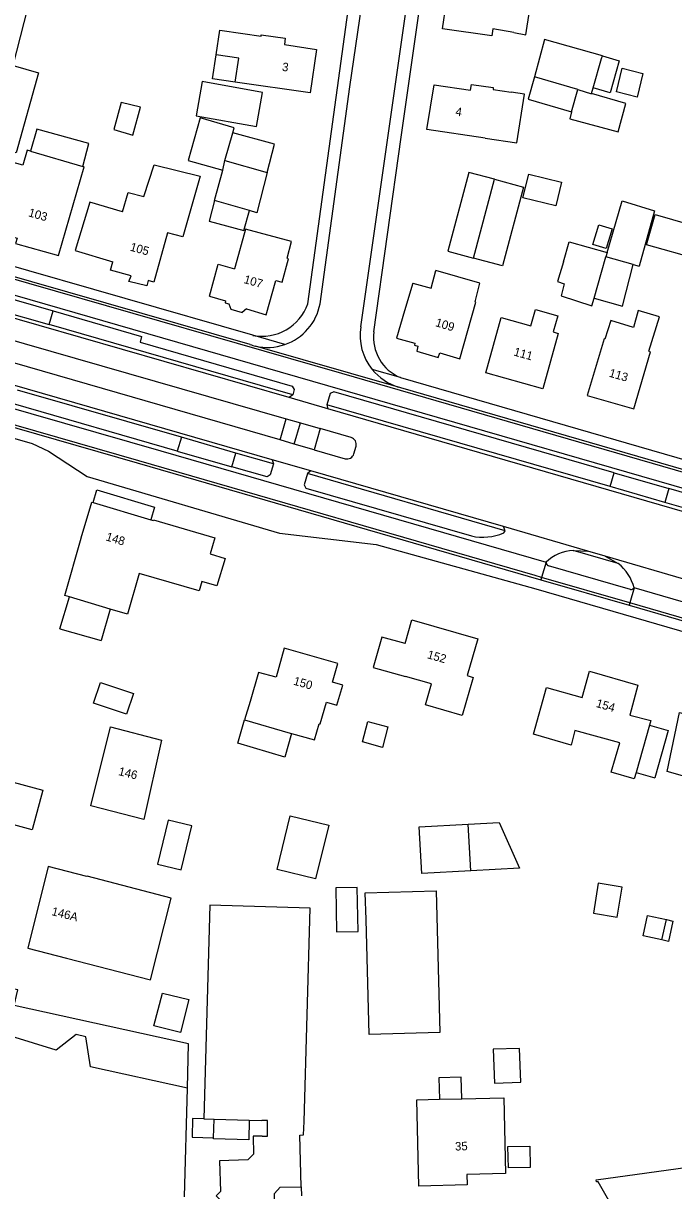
# Model space of a CAD drawing. Extents: x 194485 to 197793, y 468269 to 470822.
# Drawn here: x 195578 to 195669.8, y 469683 to 469847.8 of the extents above; entities that cross this region are included whole.
import ezdxf

# ---------------------------------------------------------------- set-up
doc = ezdxf.new("R2010")
doc.units = 0
for name, color, linetype in [('BAG plantopografie panden grensvlak verbouwing pand', 7, 'Continuous'), ('BGT grensvlak begroeid terreindeel', 7, 'Continuous'), ('BGT grensvlak gebouwinstallatie plus 1', 7, 'Continuous'), ('BGT grensvlak onbegroeid terreindeel', 7, 'Continuous'), ('BGT grensvlak overig bouwwerk uitbreiding populatie', 7, 'Continuous'), ('BGT grensvlak pand op maaiveld', 7, 'Continuous'), ('BGT grensvlak pand op maaiveld LR', 7, 'Continuous'), ('BGT grensvlak vegetatieobject', 7, 'Continuous'), ('BGT grensvlak wegdeel', 7, 'Continuous'), ('BGT tekst huisnummerreeks', 7, 'Continuous')]:
    doc.layers.add(name, color=color, linetype=linetype)

msp = doc.modelspace()

# ---------------------------------------------------------------- linework, layer by layer
at = {"layer": 'BAG plantopografie panden grensvlak verbouwing pand'}
msp.add_lwpolyline([(195686.57, 469745.89), (195689.28, 469745.1), (195687.81, 469740.04), (195674.55, 469743.91), (195673.64, 469740.81), (195668.88, 469742.2), (195670.62, 469750.54), (195677.88, 469748.43)], dxfattribs=at)
at = {"layer": 'BGT grensvlak begroeid terreindeel'}
msp.add_lwpolyline([(195601.19, 469697.51), (195587.52, 469700.52), (195586.86, 469704.74), (195585.47, 469705.07), (195582.67, 469702.89), (195576.29, 469704.83), (195574.72, 469709.56), (195573.08, 469709.02), (195572.82, 469703.76), (195569.84, 469696.96), (195562.37, 469679.93), (195552.33, 469656.85), (195548.87, 469656.93)], dxfattribs=at)
at = {"layer": 'BGT grensvlak gebouwinstallatie plus 1'}
for p, q in [((195604.72, 469839.95), (195605.24, 469843.34)), ((195659.73, 469843.18), (195662.07, 469842.51)), ((195662.07, 469842.51), (195660.81, 469837.99)), ((195607.92, 469839.46), (195604.72, 469839.95)), ((195660.81, 469837.99), (195658.41, 469838.66)), ((195663.05, 469836.48), (195658.18, 469837.87)), ((195661.93, 469832.47), (195663.05, 469836.48)), ((195655.39, 469835.3), (195655.12, 469834.32)), ((195655.12, 469834.32), (195661.93, 469832.47)), ((195605.02, 469822.76), (195606.2, 469827.08)), ((195648.52, 469823.15), (195649.33, 469826.5)), ((195649.33, 469826.5), (195653.97, 469825.38)), ((195653.97, 469825.38), (195653.16, 469822.03)), ((195653.16, 469822.03), (195648.52, 469823.15)), ((195605.02, 469822.76), (195604.25, 469819.86)), ((195609.93, 469821.36), (195605.02, 469822.76)), ((195660.38, 469815.42), (195662.51, 469822.75)), ((195662.51, 469822.75), (195667.07, 469821.33)), ((195604.25, 469819.86), (195609.15, 469818.53)), ((195609.15, 469818.53), (195609.93, 469821.36)), ((195667.07, 469821.33), (195664.9, 469813.51)), ((195664.06, 469813.76), (195664.9, 469813.51)), ((195587.88, 469780.14), (195588.42, 469781.94)), ((195588.42, 469781.94), (195596.56, 469779.51)), ((195596.56, 469779.51), (195596.03, 469777.72)), ((195587.94, 469751.86), (195588.91, 469754.75)), ((195588.91, 469754.75), (195593.57, 469753.19)), ((195593.57, 469753.19), (195592.6, 469750.3)), ((195592.6, 469750.3), (195587.94, 469751.86)), ((195608.29, 469746.17), (195609.26, 469749.48)), ((195615.89, 469747.55), (195614.92, 469744.23)), ((195666.36, 469748.71), (195669, 469747.96)), ((195669, 469747.96), (195667.11, 469741.28)), ((195614.92, 469744.23), (195608.29, 469746.17)), ((195664.47, 469742.03), (195667.11, 469741.28)), ((195668.76, 469721.29), (195669.68, 469721.09)), ((195669.68, 469721.09), (195669.05, 469718.21)), ((195669.05, 469718.21), (195668.12, 469718.42)), ((195609.91, 469693.01), (195609.83, 469690.21)), ((195604.86, 469690.36), (195604.87, 469690.51)), ((195609.83, 469690.21), (195604.86, 469690.36)), ((195617.24, 469683.6), (195617.26, 469682.33))]:
    msp.add_line(p, q, dxfattribs=at)
for points in [[(195586.41, 469827.58), (195587.3, 469830.8), (195579.94, 469832.85), (195579.07, 469829.73)], [(195612.43, 469826.72), (195610.98, 469821.06), (195609.93, 469821.36)], [(195644.51, 469825.77), (195640.88, 469826.74), (195637.91, 469815.61), (195641.54, 469814.64)], [(195667.18, 469820.79), (195674.52, 469818.7), (195673.31, 469814.45), (195665.97, 469816.54), (195667.18, 469820.79)], [(195598.47, 469735.34), (195596.95, 469729.12), (195600.3, 469728.3), (195601.82, 469734.52), (195598.47, 469735.34)], [(195640.78, 469734.76), (195645.17, 469735), (195648.05, 469728.57), (195641.15, 469728.19)], [(195622.1, 469725.76), (195622.22, 469719.57), (195625.27, 469719.63), (195625.15, 469725.81), (195622.1, 469725.76)], [(195639.89, 469696.02), (195639.82, 469699.04), (195636.66, 469698.97), (195636.73, 469695.95)]]:
    msp.add_lwpolyline(points, dxfattribs=at)
at = {"layer": 'BGT grensvlak onbegroeid terreindeel'}
msp.add_line((195600.76, 469682.17), (195601.19, 469697.51), dxfattribs=at)
for points in [[(195576.62, 469841.82), (195593.12, 469906.43), (195582.93, 469909.04)], [(195601.19, 469697.51), (195601.36, 469703.76), (195576.76, 469709.19), (195577.24, 469711.36), (195575.12, 469711.83), (195573.72, 469712.14), (195573.27, 469710.85)]]:
    msp.add_lwpolyline(points, dxfattribs=at)
at = {"layer": 'BGT grensvlak overig bouwwerk uitbreiding populatie'}
for p, q in [((195661.7, 469838.1), (195662.53, 469841.43)), ((195662.53, 469841.43), (195665.45, 469840.7)), ((195665.45, 469840.7), (195664.61, 469837.37)), ((195664.61, 469837.37), (195661.7, 469838.1)), ((195658.38, 469816.59), (195659.22, 469819.34)), ((195659.22, 469819.34), (195661.1, 469818.76)), ((195661.1, 469818.76), (195660.26, 469816.01)), ((195660.26, 469816.01), (195658.38, 469816.59)), ((195625.88, 469746.36), (195626.66, 469749.24)), ((195626.66, 469749.24), (195629.47, 469748.48)), ((195629.47, 469748.48), (195628.69, 469745.6)), ((195628.69, 469745.6), (195625.88, 469746.36)), ((195665.46, 469719.01), (195666.1, 469721.88)), ((195666.1, 469721.88), (195668.76, 469721.29)), ((195668.12, 469718.42), (195668.76, 469721.29)), ((195668.12, 469718.42), (195665.46, 469719.01)), ((195601.92, 469693.24), (195601.84, 469690.6)), ((195603.49, 469693.19), (195601.92, 469693.24)), ((195604.87, 469690.51), (195604.95, 469693.15)), ((195601.84, 469690.6), (195604.87, 469690.51)), ((195646.41, 469689.27), (195649.5, 469689.32)), ((195646.46, 469686.27), (195646.41, 469689.27)), ((195649.5, 469689.32), (195649.55, 469686.31)), ((195649.55, 469686.31), (195646.46, 469686.27))]:
    msp.add_line(p, q, dxfattribs=at)
at = {"layer": 'BGT grensvlak pand op maaiveld'}
for p, q in [((195605.24, 469843.34), (195605.78, 469846.83)), ((195605.78, 469846.83), (195608.98, 469846.34)), ((195608.44, 469842.85), (195605.24, 469843.34)), ((195607.92, 469839.46), (195608.44, 469842.85)), ((195655.39, 469835.3), (195656.25, 469838.42)), ((195658.18, 469837.87), (195658.41, 469838.66)), ((195579.07, 469829.73), (195586.41, 469827.58)), ((195606.2, 469827.08), (195606.48, 469828.42)), ((195606.48, 469828.42), (195612.43, 469826.72)), ((195641.54, 469814.64), (195644.51, 469825.77)), ((195660.38, 469815.42), (195660.23, 469814.83)), ((195604.28, 469809.28), (195605.53, 469813.78)), ((195605.53, 469813.78), (195607.83, 469813.14)), ((195607.92, 469813.45), (195607.83, 469813.14)), ((195664.06, 469813.76), (195660.23, 469814.83)), ((195633, 469811.09), (195631.8, 469807.2)), ((195604.28, 469809.28), (195606.58, 469808.64)), ((195606.58, 469808.64), (195606.5, 469808.35)), ((195606.5, 469808.35), (195607.02, 469808.2)), ((195607.02, 469808.2), (195607.29, 469807.42)), ((195607.29, 469807.42), (195608.9, 469806.95)), ((195609.54, 469807.47), (195608.9, 469806.95)), ((195587.88, 469780.14), (195596.03, 469777.72)), ((195583.18, 469762.35), (195584.53, 469766.83)), ((195590.28, 469765.11), (195589.04, 469760.69)), ((195583.18, 469762.35), (195589.04, 469760.69)), ((195610.02, 469752.05), (195609.26, 469749.48)), ((195609.26, 469749.48), (195615.67, 469747.61)), ((195615.67, 469747.61), (195615.89, 469747.55)), ((195666.36, 469748.71), (195664.47, 469742.03)), ((195641.15, 469728.19), (195640.78, 469734.76)), ((195626.38, 469721.33), (195626.28, 469725.06)), ((195596.46, 469706.28), (195597.65, 469710.93)), ((195597.65, 469710.93), (195601.4, 469710.01)), ((195601.4, 469710.01), (195600.21, 469705.34)), ((195600.21, 469705.34), (195596.46, 469706.28)), ((195633.53, 469695.87), (195636.73, 469695.95)), ((195636.73, 469695.95), (195639.89, 469696.02)), ((195603.49, 469693.19), (195604.95, 469693.15)), ((195604.95, 469693.15), (195609.91, 469693.01)), ((195609.91, 469693.01), (195611.69, 469692.96)), ((195617.24, 469683.6), (195617.04, 469690.89))]:
    msp.add_line(p, q, dxfattribs=at)
for points in [[(195647.24, 469846.47), (195644.29, 469847), (195644.13, 469846.02), (195637.18, 469847.02), (195638.19, 469854.03), (195645.18, 469852.98)], [(195647.24, 469846.47), (195648.93, 469846.16), (195649.85, 469852.28), (195645.18, 469852.98)], [(195608.98, 469846.34), (195611.6, 469845.95), (195611.61, 469846.18), (195614.97, 469845.67), (195614.86, 469844.78), (195619.4, 469844.1), (195618.5, 469837.99), (195607.92, 469839.46)], [(195659.73, 469843.18), (195651.57, 469845.51), (195650.16, 469840.21)], [(195658.41, 469838.66), (195659.62, 469842.84), (195659.73, 469843.18)], [(195576.62, 469841.82), (195580.18, 469840.79), (195577.03, 469829.49), (195573.55, 469830.53)], [(195650.16, 469840.21), (195649.25, 469837.1), (195655.39, 469835.3)], [(195610.91, 469833.22), (195611.77, 469838.03), (195603.26, 469839.55), (195602.4, 469834.74), (195610.91, 469833.22)], [(195643.18, 469831.57), (195634.98, 469832.78), (195636.01, 469839.11), (195641.11, 469838.34), (195641.24, 469839.15), (195644.33, 469838.73), (195644.34, 469838.46), (195646.86, 469838.07)], [(195643.18, 469831.57), (195647.68, 469830.91), (195648.75, 469837.78), (195646.86, 469838.07)], [(195656.25, 469838.42), (195658.18, 469837.85), (195658.18, 469837.87)], [(195590.79, 469832.8), (195593.49, 469831.98), (195594.57, 469835.93), (195591.86, 469836.63), (195590.79, 469832.8)], [(195607.59, 469832.35), (195607.78, 469833.04), (195602.98, 469834.45), (195601.3, 469828.41), (195606.2, 469827.08)], [(195612.43, 469826.72), (195613.46, 469830.71), (195607.59, 469832.35)], [(195579.07, 469829.73), (195578.6, 469829.87), (195577.98, 469827.75), (195576.27, 469828.25), (195575.22, 469824.66), (195576.67, 469824.23)], [(195582.99, 469815.03), (195586.63, 469827.52), (195586.41, 469827.58)], [(195592.02, 469821.18), (195592.83, 469823.91), (195595.05, 469823.36), (195596.51, 469827.82), (195602.96, 469826.21), (195600.52, 469817.65), (195598.36, 469818.23), (195596.46, 469811.23), (195595.64, 469811.5), (195595.47, 469810.72), (195592.94, 469811.34), (195593.27, 469812.13), (195590.35, 469812.93), (195590.67, 469814.1)], [(195644.51, 469825.77), (195648.61, 469824.67), (195645.64, 469813.55), (195641.54, 469814.64)], [(195576.67, 469824.23), (195574.88, 469818.11), (195577.15, 469817.46), (195576.94, 469816.72), (195582.99, 469815.03)], [(195592.02, 469821.18), (195587.41, 469822.56), (195585.35, 469815.7), (195590.67, 469814.1)], [(195609.54, 469807.47), (195612.31, 469806.66), (195613.67, 469811.48), (195614.54, 469811.25), (195615.46, 469814.54), (195615.24, 469814.64), (195615.88, 469816.97), (195609.38, 469818.72), (195607.92, 469813.45)], [(195654.26, 469814.1), (195655.06, 469816.94), (195660.38, 469815.42)], [(195654.26, 469814.1), (195653.39, 469811.34), (195654.35, 469811), (195653.89, 469809.3), (195658.25, 469807.93), (195658.56, 469809)], [(195658.56, 469809), (195662.55, 469807.86), (195664.06, 469813.76)], [(195631.8, 469807.2), (195630.68, 469803.35), (195633.28, 469802.62), (195633.21, 469802.36), (195633.68, 469802.24), (195633.53, 469801.53), (195636.57, 469800.64), (195636.78, 469801.3), (195639.6, 469800.45), (195641.89, 469808.45), (195641.77, 469808.49), (195642.46, 469811.12), (195636.24, 469812.92)], [(195633, 469811.09), (195635.55, 469810.39), (195636.24, 469812.92)], [(195643.26, 469798.47), (195645.44, 469806.28), (195649.63, 469805.11), (195650.27, 469807.41), (195653.43, 469806.52), (195652.79, 469804.22), (195653.47, 469804.03), (195651.32, 469796.21), (195643.26, 469798.47)], [(195660.9, 469805.86), (195660.08, 469803.22), (195659.98, 469803.26), (195657.6, 469795.26), (195664.15, 469793.36), (195666.49, 469801.4), (195666.3, 469801.53), (195667.77, 469806.38), (195664.77, 469807.27), (195664.12, 469804.87), (195660.9, 469805.86)], [(195584.53, 469766.83), (195583.88, 469767.03), (195586.21, 469775.14), (195586.19, 469775.15), (195587.7, 469780.19), (195587.88, 469780.14)], [(195596.03, 469777.72), (195596.36, 469777.62), (195596.39, 469777.73), (195605.07, 469775.15), (195604.39, 469772.89), (195606.49, 469772.24), (195605.33, 469768.39), (195603.23, 469769.01), (195602.83, 469767.67), (195594.4, 469770.16), (195592.74, 469764.38), (195590.28, 469765.11)], [(195631.9, 469760.28), (195632.86, 469763.59), (195642.15, 469760.91), (195640.67, 469755.72), (195641.5, 469755.48), (195639.94, 469750.1), (195634.77, 469751.6), (195635.62, 469754.55), (195631.95, 469755.59)], [(195631.9, 469760.28), (195628.59, 469761.17), (195627.38, 469756.89), (195631.95, 469755.59)], [(195615.89, 469747.55), (195619.11, 469746.65), (195619.78, 469748.92), (195619.93, 469748.92), (195620.8, 469751.98), (195622.26, 469751.54), (195623.1, 469754.4), (195621.65, 469754.78), (195622.4, 469757.44), (195614.84, 469759.6), (195613.69, 469755.52), (195611.23, 469756.16), (195610.02, 469752.05)], [(195651.82, 469754.04), (195656.87, 469752.63), (195657.92, 469756.35), (195664.74, 469754.36), (195663.58, 469750.16), (195666.55, 469749.38), (195666.36, 469748.71)], [(195664.47, 469742.03), (195664.22, 469741.16), (195660.98, 469742.08), (195662.21, 469746.22), (195655.86, 469747.98), (195655.34, 469745.92), (195649.99, 469747.46), (195651.82, 469754.04)], [(195590.32, 469748.48), (195597.55, 469746.61), (195595.02, 469735.41), (195587.58, 469737.35), (195590.32, 469748.48)], [(195575.39, 469741.02), (195580.78, 469739.56), (195579.26, 469733.95), (195573.87, 469735.41), (195575.39, 469741.02)], [(195613.84, 469728.36), (195615.7, 469735.95), (195621.12, 469734.62), (195619.26, 469727.04), (195613.84, 469728.36)], [(195641.15, 469728.19), (195634.25, 469727.81), (195633.88, 469734.38), (195640.78, 469734.76)], [(195578.66, 469717.27), (195584.12, 469715.87), (195584.11, 469715.83), (195595.98, 469712.78), (195598.89, 469724.34), (195587.02, 469727.4), (195587.01, 469727.36), (195581.56, 469728.77), (195578.66, 469717.27)], [(195658.45, 469722.21), (195661.8, 469721.66), (195662.5, 469725.89), (195659.15, 469726.44), (195658.45, 469722.21)], [(195626.28, 469725.06), (195636.28, 469725.33), (195636.81, 469705.34), (195626.82, 469705.07), (195626.38, 469721.33)], [(195617.64, 469692.79), (195618.49, 469722.93), (195604.35, 469723.35), (195603.49, 469693.19)], [(195644.33, 469702.99), (195644.49, 469698.21), (195648.2, 469698.33), (195648.04, 469703.11), (195644.33, 469702.99)], [(195639.89, 469696.02), (195645.82, 469696.16), (195646.07, 469685.47), (195640.62, 469685.34), (195640.66, 469683.84), (195633.84, 469683.66), (195633.53, 469695.87)], [(195611.75, 469690.74), (195612.49, 469690.75), (195612.48, 469692.96), (195611.69, 469692.96)], [(195617.04, 469690.89), (195617.58, 469690.9), (195617.64, 469692.79)], [(195611.75, 469690.74), (195610.46, 469690.71), (195610.53, 469688.2), (195609.72, 469687.4), (195605.73, 469687.27), (195605.84, 469682.91), (195605.24, 469682.29), (195605.87, 469681.7), (195605.98, 469677.28), (195610.08, 469677.39), (195611.3, 469676.23), (195612.45, 469677.45), (195613.6, 469677.48), (195613.48, 469682.2)], [(195688, 469675.12), (195669.61, 469665.58), (195684.41, 469637.95), (195686.18, 469634.17), (195687.77, 469630.77), (195687.84, 469630.62), (195679.63, 469626.94), (195676.25, 469634.19), (195660.77, 469666), (195667.44, 469669.19), (195664.52, 469674.81), (195659.11, 469684.29), (195658.89, 469684.3), (195658.86, 469684.58), (195681.64, 469687.74), (195684.52, 469682.03)], [(195613.48, 469682.2), (195613.46, 469682.63), (195614.26, 469683.51), (195617.24, 469683.6)]]:
    msp.add_lwpolyline(points, dxfattribs=at)
at = {"layer": 'BGT grensvlak pand op maaiveld LR'}
for p, q in [((195656.25, 469838.42), (195650.16, 469840.21)), ((195606.48, 469828.42), (195607.59, 469832.35)), ((195659.61, 469812.65), (195660.23, 469814.83)), ((195658.56, 469809), (195659.61, 469812.65)), ((195590.28, 469765.11), (195584.53, 469766.83))]:
    msp.add_line(p, q, dxfattribs=at)
at = {"layer": 'BGT grensvlak vegetatieobject'}
for p, q in [((195616.04, 469795.34), (195581.66, 469805.26)), ((195600.33, 469789.36), (195577.23, 469796)), ((195660.8, 469782.43), (195620.83, 469793.96)), ((195613.32, 469785.61), (195608, 469787.14)), ((195646.02, 469776.16), (195618.11, 469784.23)), ((195689.42, 469774.1), (195668.54, 469780.17)), ((195661.96, 469771.56), (195655.61, 469773.39))]:
    msp.add_line(p, q, dxfattribs=at)
at = {"layer": 'BGT grensvlak wegdeel'}
for p, q in [((195625.65, 469804.93), (195634.55, 469867.35)), ((195610.4, 469803.75), (195569.25, 469815.58)), ((195536.69, 469814.53), (195615.1, 469791.96)), ((195614.25, 469789), (195540.18, 469810.37)), ((195615.55, 469794.97), (195566.41, 469809.1)), ((195574.53, 469809.4), (195582.23, 469807.2)), ((195573.96, 469807.46), (195581.66, 469805.26)), ((195581.66, 469805.26), (195582.23, 469807.2)), ((195614.93, 469802.44), (195610.4, 469803.75)), ((195630.98, 469796.42), (195610.79, 469802.23)), ((195613.12, 469786.19), (195564.62, 469800.17)), ((195613.12, 469786.19), (195564.62, 469800.17)), ((195631.25, 469797.79), (195627.25, 469798.94)), ((195616.04, 469795.34), (195615.55, 469794.97)), ((195599.76, 469787.38), (195576.67, 469794.08)), ((195620.99, 469793.38), (195615.55, 469794.97)), ((195620.83, 469793.96), (195620.99, 469793.38)), ((195614.25, 469789), (195615.1, 469791.96)), ((195615.1, 469791.96), (195617.12, 469791.38)), ((195616.26, 469788.41), (195617.12, 469791.38)), ((195617.12, 469791.38), (195619.9, 469790.59)), ((195619.9, 469790.59), (195619.05, 469787.59)), ((195624.29, 469789.32), (195619.9, 469790.59)), ((195600.33, 469789.36), (195599.76, 469787.38)), ((195608, 469787.14), (195600.33, 469789.36)), ((195616.26, 469788.41), (195614.25, 469789)), ((195599.76, 469787.38), (195607.47, 469785.18)), ((195607.47, 469785.18), (195608, 469787.14)), ((195619.05, 469787.59), (195616.26, 469788.41)), ((195619.05, 469787.59), (195623.44, 469786.34)), ((195624.68, 469787.03), (195624.97, 469788.09)), ((195618.61, 469784.62), (195613.12, 469786.19)), ((195613.12, 469786.19), (195613.32, 469785.61)), ((195618.61, 469784.62), (195613.12, 469786.19)), ((195618.61, 469784.62), (195618.11, 469784.23)), ((195645.77, 469776.76), (195618.61, 469784.62)), ((195645.77, 469776.76), (195618.61, 469784.62)), ((195660.8, 469782.43), (195661.38, 469784.35)), ((195661.38, 469784.35), (195669.11, 469782.11)), ((195668.54, 469780.17), (195660.8, 469782.43)), ((195669.11, 469782.11), (195668.54, 469780.17)), ((195689.98, 469776.07), (195669.11, 469782.11)), ((195657.68, 469773.29), (195645.77, 469776.76)), ((195646.02, 469776.16), (195645.77, 469776.76)), ((195657.68, 469773.29), (195645.77, 469776.76)), ((195645.8, 469775.86), (195646.02, 469776.16)), ((195655.61, 469773.39), (195657.68, 469773.29)), ((195660.13, 469772.6), (195657.68, 469773.29)), ((195660.13, 469772.6), (195657.68, 469773.29)), ((195672.01, 469769.12), (195660.13, 469772.6)), ((195660.13, 469772.6), (195661.96, 469771.56)), ((195672.01, 469769.12), (195660.13, 469772.6)), ((195651.78, 469771.74), (195651.15, 469769.58)), ((195663.68, 469767.88), (195652.11, 469771.2)), ((195651.15, 469769.58), (195651.06, 469769.26)), ((195651.06, 469769.26), (195663.49, 469765.66)), ((195663.58, 469765.98), (195651.15, 469769.58)), ((195664.2, 469768.1), (195663.58, 469765.98)), ((195663.58, 469765.98), (195663.49, 469765.66))]:
    msp.add_line(p, q, dxfattribs=at)
for points in [[(195627.49, 469804.24), (195631.34, 469831.72), (195643.81, 469918.93), (195646.68, 469938.92), (195652.79, 469981.8), (195654.67, 469983.18), (195656.99, 469983.42)], [(195618.16, 469808.2), (195624.86, 469856.9), (195634.67, 469926.06), (195636.9, 469941.19), (195638.51, 469952.66), (195641.43, 469972.92)], [(195619.89, 469808.2), (195624.1, 469838.82), (195628.32, 469867.81)], [(195413.64, 469840.43), (195502.7, 469814.74), (195551.86, 469800.55), (195597.44, 469787.43), (195651.78, 469771.74)], [(195651.15, 469769.58), (195650.23, 469769.85), (195594.34, 469786.03), (195502.19, 469812.58), (195413.03, 469838.3)], [(195529.64, 469825.19), (195564, 469815.34), (195622.92, 469798.39), (195695.14, 469777.48), (195761.33, 469758.27), (195795.08, 469748.45), (195828.68, 469738.71), (195844.33, 469735.03)], [(195610.02, 469802.45), (195563.96, 469815.69), (195529.75, 469825.56)], [(195529.05, 469823.14), (195564.42, 469813), (195612.16, 469799.23), (195691.97, 469776.15), (195793.55, 469746.64), (195821.25, 469738.59)], [(195582.23, 469807.2), (195594.73, 469803.6), (195594.5, 469802.8), (195615.96, 469796.57), (195616.25, 469796.1), (195616.04, 469795.34)], [(195631.25, 469797.79), (195693.46, 469779.77), (195750.45, 469763.3)], [(195661.38, 469784.35), (195621.82, 469795.78), (195621.32, 469795.54), (195620.83, 469793.96)], [(195749.45, 469762.06), (195696.37, 469777.48), (195631.29, 469796.34), (195631.14, 469796.38), (195630.98, 469796.42)], [(195562.87, 469794.75), (195594.1, 469785.77), (195651.06, 469769.26)], [(195562.03, 469793.43), (195579.29, 469788.5), (195581.57, 469787.39), (195587.03, 469783.85), (195614.16, 469775.84), (195627.81, 469774.22), (195650.32, 469767.96), (195698.48, 469753.98), (195766.86, 469734.31)], [(195787.37, 469745.12), (195727.06, 469762.67), (195620.99, 469793.38)], [(195613.32, 469785.61), (195612.87, 469784.05), (195612.43, 469783.76), (195607.47, 469785.18)], [(195618.11, 469784.23), (195617.65, 469782.64), (195617.9, 469782.2), (195641.26, 469775.44)], [(195765.36, 469738.69), (195764.02, 469739.08), (195664.2, 469768.1)], [(195663.49, 469765.66), (195708.19, 469752.7), (195763.46, 469736.61), (195812.11, 469722.41), (195822.15, 469719.48)], [(195822.25, 469719.81), (195812.27, 469722.72), (195714.43, 469751.23), (195663.58, 469765.98)]]:
    msp.add_lwpolyline(points, dxfattribs=at)
for centre, radius, start, end in [((195611.7, 469810.46), 6.84, 259.0415, 340.674), ((195612.49, 469809.57), 7.53, 288.9138, 349.5271), ((195633.16, 469803.73), 7.61, 170.9121, 219.0245), ((195633.51, 469803.42), 6.07, 172.2522, 248.1634), ((195612.57, 469809.88), 7.85, 250.9833, 256.8926), ((195612.48, 469809.57), 7.53, 257.0355, 288.9202), ((195633.3, 469803.9), 7.83, 219.3673, 252.7724), ((195624.01, 469788.36), 0.999, 344.3946, 73.9439), ((195623.71, 469787.3), 0.999, 254.0921, 344.4958), ((195642.89, 469782.68), 7.42, 257.3208, 293.1408), ((195655.95, 469767.35), 6.05, 93.2395, 133.5725), ((195652.39, 469771.75), 0.612, 181.3802, 243.325), ((195658.01, 469766.54), 6.38, 14.1547, 51.8137), ((195663.63, 469768.7), 0.828, 273.636, 313.7153)]:
    msp.add_arc(centre, radius, start, end, dxfattribs=at)

# ---------------------------------------------------------------- texts
at = {"layer": 'BGT tekst huisnummerreeks'}
for s, rotation, p in [('3', 351.7, (195614.48, 469841.09)), ('4', 350.8, (195638.93, 469834.78)), ('103', 344, (195578.66, 469820.57)), ('105', 344.5, (195593, 469815.72)), ('107', 343.8, (195609.05, 469811.15)), ('109', 343.3, (195636.08, 469805.06)), ('111', 344.4, (195647.13, 469800.92)), ('113', 343.8, (195660.57, 469797.94)), ('148', 343.4, (195589.59, 469774.83)), ('152', 343.9, (195634.93, 469758.2)), ('150', 344.1, (195616.05, 469754.47)), ('154', 343.7, (195658.74, 469751.32)), ('146', 346.1, (195591.37, 469741.7)), ('146A', 345.8, (195581.94, 469721.94)), ('35', 1.4, (195638.95, 469688.7))]:
    msp.add_text(s, height=1.2, rotation=rotation, dxfattribs=at).set_placement(p)

doc.saveas('drawing.dxf')
